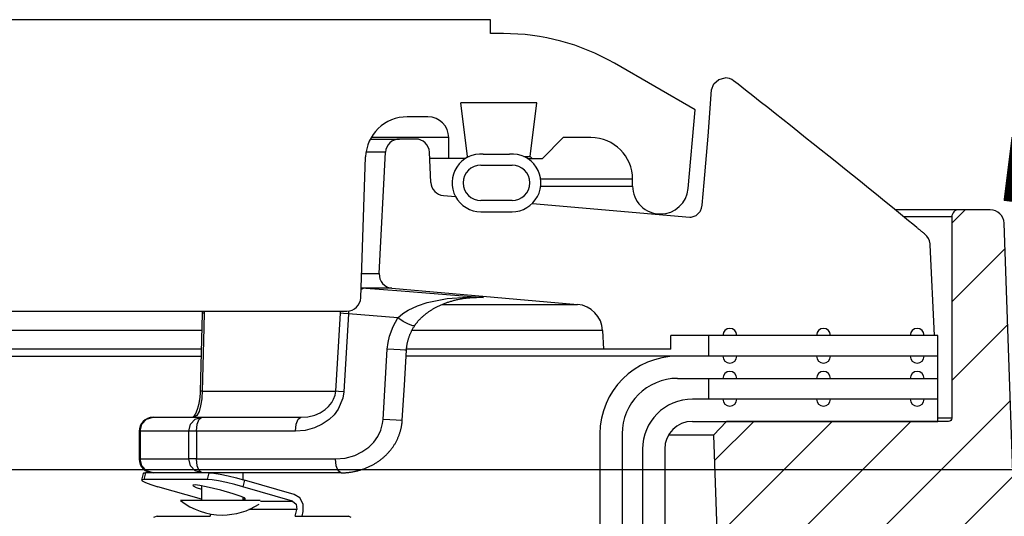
# Model space of a CAD drawing. Extents: x -285 to 5863, y 308 to 3178.
# Tile 413 of 622: x 1833.75 to 1838.18, y 983.81 to 986.04. Entities that reach past the tile are written whole.
import ezdxf

# ---------------------------------------------------------------- set-up
doc = ezdxf.new("R2010")
doc.units = 0
doc.header["$MEASUREMENT"] = 0
for name, color, linetype in [('CONCRETE-HATCH', 2, 'CONTINUOUS'), ('SPILL-BUCKET', 1, 'CONTINUOUS'), ('TANK-SLAB', 6, 'CONTINUOUS')]:
    doc.layers.add(name, color=color, linetype=linetype)
doc.layers.add('FREEZE-LINES', color=8, linetype='CONTINUOUS', plot=False)

msp = doc.modelspace()

# ---------------------------------------------------------------- hatches: boundary and pattern name
at = {"layer": 'CONCRETE-HATCH'}
h = msp.add_hatch(dxfattribs=at)
h.set_pattern_fill('AR-CONC', color=256, scale=2.67, style=0)
h.set_pattern_definition([(50, (721.22, 12.002), (19.15085, -1.67548), [2.0025, -22.0275]), (355, (721.22, 12.002), (-3.70466, 20.08353), [1.602, -17.622]), (100.4514, (722.816, 11.862), (15.44619, 18.40805), [1.70186, -18.7205]), (46.1842, (721.22, 17.342), (28.49534, -4.41936), [3.00375, -33.04125]), (96.6356, (723.594, 16.974), (24.95547, 26.00897), [2.5528, -28.08076]), (351.1842, (721.22, 17.342), (24.9555, 26.00897), [2.403, -26.433]), (21, (723.89, 16.007), (15.93742, -10.74992), [2.0025, -22.0275]), (326, (723.89, 16.007), (6.49652, 19.3615), [1.602, -17.622]), (71.4514, (725.218, 15.111), (22.43394, 8.61158), [1.70186, -18.7205]), (37.5, (721.22, 12.002), (0.324668, 8.888266), [0, -17.4084, 0, -17.889, 0, -17.68875]), (7.5, (721.22, 12.002), (7.023957, 10.53079), [0, -10.1994, 0, -17.0079, 0, -6.74175]), (327.5, (715.266, 12.002), (14.25306, -0.602215), [0, -6.675, 0, -20.826, 0, -27.6345]), (317.5, (712.596, 12.002), (15.57107, 2.6728), [0, -8.6775, 0, -13.8306, 0, -19.6245])])
h.paths.add_polyline_path([(1848.5303, 984.84368), (1838.03509, 984.84368), (1838.03509, 978.19533), (1848.5303, 978.19533)])
at = {"layer": 'SPILL-BUCKET'}
h = msp.add_hatch(dxfattribs=at)
h.set_pattern_fill('ANSI31', scale=2, style=0)
h.set_pattern_definition([(45, (8065.98635, -316.10631), (-0.176776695, 0.176776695), [])])
edge = h.paths.add_edge_path()
edge.add_line((1836.93068, 984.23294), (1836.87248, 984.17052))
edge.add_line((1836.87248, 984.17052), (1836.92194, 982.75407))
edge.add_line((1836.92194, 982.75407), (1837.24725, 982.75407))
edge.add_line((1837.24725, 982.75407), (1837.26469, 983.25351))
edge.add_arc((1837.38957, 983.24919), 0.12496, 90.01861, 178.01856, ccw=False)
edge.add_line((1837.38953, 983.37415), (1838.17637, 983.37415))
edge.add_arc((1838.17639, 983.43663), 0.06248, 269.98072, 361.98074)
edge.add_line((1838.23883, 983.43879), (1838.17994, 985.12513))
edge.add_arc((1838.1175, 985.12293), 0.06248, 2.01864, 90.01862)
edge.add_line((1838.11748, 985.18541), (1837.97564, 985.18541))
edge.add_arc((1837.97565, 985.15417), 0.03124, 90.01957, 180.01957)
edge.add_line((1837.94441, 985.15416), (1837.94441, 984.24793))
edge.add_arc((1837.92911, 984.24824), 0.01531, 268.81278, 358.81278, ccw=False)
edge.add_line((1837.92879, 984.23294), (1836.93068, 984.23294))

# ---------------------------------------------------------------- linework, layer by layer
at = {"layer": 'FREEZE-LINES', "linetype": 'Continuous'}
msp.add_line((1931.90631, 984.01471), (1465.74807, 984.01471), dxfattribs=at)
at = {"layer": 'SPILL-BUCKET', "linetype": 'Continuous'}
for p, q in [((1835.86771, 986.04108), (1831.68307, 986.04108)), ((1835.86771, 985.97862), (1835.86771, 986.04108)), ((1835.9262, 985.97862), (1835.86771, 985.97862)), ((1836.78895, 985.63511), (1836.42586, 985.84474)), ((1836.07626, 985.66634), (1835.7351, 985.66634)), ((1835.76468, 985.42541), (1835.7351, 985.66634)), ((1836.04668, 985.42541), (1836.07626, 985.66634)), ((1835.58665, 985.60388), (1835.49365, 985.60388)), ((1836.75795, 985.28071), (1836.78895, 985.63511)), ((1835.6157, 985.51019), (1835.33138, 985.51019)), ((1835.65158, 985.51019), (1835.6157, 985.51019)), ((1835.67314, 985.51019), (1835.65158, 985.51019)), ((1835.68034, 985.51019), (1835.67314, 985.51019)), ((1835.68034, 985.41651), (1835.68034, 985.51019)), ((1836.10192, 985.41651), (1836.19561, 985.51019)), ((1836.32052, 985.51019), (1836.19561, 985.51019)), ((1835.28428, 984.78975), (1835.30639, 985.42305)), ((1835.75579, 985.41651), (1835.76468, 985.42541)), ((1835.76468, 985.42541), (1835.77273, 985.42541)), ((1835.83588, 985.43606), (1835.9545, 985.43606)), ((1836.01766, 985.42541), (1836.03942, 985.42541)), ((1836.03942, 985.42541), (1836.04668, 985.42541)), ((1836.04668, 985.42541), (1836.05558, 985.41651)), ((1835.756, 985.41651), (1835.59511, 985.41651)), ((1835.82524, 985.38653), (1835.96514, 985.38653)), ((1836.03438, 985.41651), (1836.10192, 985.41651)), ((1836.5079, 985.32282), (1836.50136, 985.32282)), ((1836.50137, 985.29159), (1836.5079, 985.29159)), ((1836.5079, 985.29159), (1836.5079, 985.32282)), ((1835.96514, 985.22664), (1835.82524, 985.22664)), ((1835.82524, 985.17667), (1835.96514, 985.17667)), ((1833.53595, 984.72948), (1835.22186, 984.72948))]:
    msp.add_line(p, q, dxfattribs=at)
at = {"layer": 'SPILL-BUCKET', "color": 1, "linetype": 'Continuous'}
for p, q in [((1836.87342, 985.75301), (1836.89555, 985.77237)), ((1836.89555, 985.77237), (1836.92405, 985.77935)), ((1836.86259, 985.72558), (1836.87342, 985.75301)), ((1836.97252, 985.75826), (1836.96254, 985.76606)), ((1836.9825, 985.75045), (1836.97252, 985.75826)), ((1837.01571, 985.7244), (1836.9825, 985.75045)), ((1836.8478, 985.51678), (1836.86259, 985.72558)), ((1837.04889, 985.69831), (1837.01571, 985.7244)), ((1837.08241, 985.6719), (1837.04889, 985.69831)), ((1837.1159, 985.64547), (1837.08241, 985.6719)), ((1837.14976, 985.6187), (1837.1159, 985.64547)), ((1837.18358, 985.5919), (1837.14976, 985.6187)), ((1837.21778, 985.56474), (1837.18358, 985.5919)), ((1837.25196, 985.53756), (1837.21778, 985.56474)), ((1836.83009, 985.30816), (1836.8478, 985.51678)), ((1837.28653, 985.51001), (1837.25196, 985.53756)), ((1837.32107, 985.48243), (1837.28653, 985.51001)), ((1835.53157, 985.50395), (1835.45855, 985.50395)), ((1837.35615, 985.45436), (1837.32107, 985.48243)), ((1835.36752, 984.89796), (1835.39618, 985.44476)), ((1835.59988, 985.30884), (1835.59397, 985.44421)), ((1837.39121, 985.42627), (1837.35615, 985.45436)), ((1837.42654, 985.3979), (1837.39121, 985.42627)), ((1837.46184, 985.3695), (1837.42654, 985.3979)), ((1837.49743, 985.34082), (1837.46184, 985.3695)), ((1837.53298, 985.31211), (1837.49743, 985.34082)), ((1836.82034, 985.20585), (1836.83009, 985.30816)), ((1837.56884, 985.2831), (1837.53298, 985.31211)), ((1835.65683, 985.24934), (1835.71107, 985.2446)), ((1837.60466, 985.25407), (1837.56884, 985.2831)), ((1837.6408, 985.22474), (1837.60466, 985.25407)), ((1836.05665, 985.21436), (1836.76516, 985.15238)), ((1836.81816, 985.19303), (1836.82034, 985.20585)), ((1837.6769, 985.19538), (1837.6408, 985.22474)), ((1837.74972, 985.13599), (1837.6769, 985.19538)), ((1836.76516, 985.15238), (1836.77119, 985.15246)), ((1836.77119, 985.15246), (1836.79341, 985.16033)), ((1836.79341, 985.16033), (1836.80902, 985.17472)), ((1836.80902, 985.17472), (1836.81112, 985.1777)), ((1836.81112, 985.1777), (1836.81299, 985.18074)), ((1836.81299, 985.18074), (1836.81816, 985.19303)), ((1837.76832, 985.12078), (1837.74972, 985.13599)), ((1837.78692, 985.10555), (1837.76832, 985.12078)), ((1837.7874, 985.10515), (1837.78691, 985.10555)), ((1837.7879, 985.10474), (1837.7874, 985.10515)), ((1837.79032, 985.10276), (1837.7879, 985.10474)), ((1837.79272, 985.1008), (1837.79032, 985.10276)), ((1837.79505, 985.09889), (1837.79272, 985.1008)), ((1837.79738, 985.09699), (1837.79505, 985.09889)), ((1837.79963, 985.09515), (1837.79738, 985.09699)), ((1837.80188, 985.09332), (1837.79963, 985.09515)), ((1837.80407, 985.09154), (1837.80188, 985.09332)), ((1837.80625, 985.08976), (1837.80407, 985.09154)), ((1837.80837, 985.08804), (1837.80625, 985.08976)), ((1837.81047, 985.08634), (1837.80837, 985.08804)), ((1837.81247, 985.08471), (1837.81047, 985.08634)), ((1837.81445, 985.08311), (1837.81247, 985.08471)), ((1837.81634, 985.08157), (1837.81445, 985.08311)), ((1837.81822, 985.08005), (1837.81634, 985.08157)), ((1837.82003, 985.07859), (1837.81822, 985.08005)), ((1837.82181, 985.07715), (1837.82003, 985.07859)), ((1837.82252, 985.07656), (1837.82181, 985.07715)), ((1837.82324, 985.07599), (1837.82252, 985.07656)), ((1837.84628, 985.03199), (1837.84624, 985.03255)), ((1837.84633, 985.03144), (1837.84628, 985.03199)), ((1837.84644, 985.03015), (1837.84633, 985.03144)), ((1837.84655, 985.02891), (1837.84644, 985.03015)), ((1837.8467, 985.02718), (1837.84655, 985.02891)), ((1837.86634, 984.62017), (1837.8467, 985.02718)), ((1835.42445, 984.83247), (1836.2592, 984.75944)), ((1836.37305, 984.64154), (1836.37744, 984.55771)), ((1837.88196, 984.62017), (1836.67965, 984.62017)), ((1836.67965, 984.55771), (1836.67965, 984.62017)), ((1837.88196, 984.33287), (1837.88196, 984.62017)), ((1836.67965, 984.55771), (1836.37744, 984.55771)), ((1837.88196, 984.52649), (1836.71043, 984.52649)), ((1836.71043, 984.42655), (1837.88196, 984.42655)), ((1837.88198, 984.33287), (1836.77709, 984.33287)), ((1837.88198, 984.23294), (1837.88198, 984.33287)), ((1836.77709, 984.23294), (1837.88198, 984.23294)), ((1836.36067, 984.17672), (1836.36067, 983.74985)), ((1836.4606, 984.17672), (1836.4606, 983.74985)), ((1836.55224, 984.10802), (1836.55224, 969.91046)), ((1836.65217, 984.10802), (1836.65217, 969.91046))]:
    msp.add_line(p, q, dxfattribs=at)
at = {"layer": 'SPILL-BUCKET', "color": 7}
for p, q in [((1835.32804, 985.50395), (1835.45855, 985.50395)), ((1835.39618, 985.44476), (1835.30842, 985.44476)), ((1837.97564, 985.18541), (1837.68912, 985.18541)), ((1837.94441, 985.15418), (1837.72741, 985.15418)), ((1835.28808, 984.89796), (1835.36752, 984.89796)), ((1835.42445, 984.83247), (1835.28577, 984.83247)), ((1835.65061, 984.75944), (1836.25921, 984.75944)), ((1836.37305, 984.64154), (1835.51424, 984.64154)), ((1836.37744, 984.55771), (1835.49025, 984.55771)), ((1836.71043, 984.52649), (1835.48841, 984.52649)), ((1837.94442, 984.24793), (1837.88198, 984.24793)), ((1836.87248, 984.17052), (1836.66893, 984.17052))]:
    msp.add_line(p, q, dxfattribs=at)
at = {"layer": 'SPILL-BUCKET', "color": 7, "linetype": 'Continuous'}
for p, q in [((1836.50136, 985.32282), (1836.09404, 985.32282)), ((1836.09419, 985.29159), (1836.50137, 985.29159)), ((1834.56878, 984.64154), (1823.37056, 984.64154)), ((1836.85141, 984.52649), (1836.85141, 984.62017)), ((1834.56668, 984.55771), (1823.36617, 984.55771)), ((1823.21023, 984.52649), (1834.56637, 984.52649)), ((1836.85141, 984.33287), (1836.85141, 984.42655))]:
    msp.add_line(p, q, dxfattribs=at)
at = {"layer": 'SPILL-BUCKET', "color": 8, "linetype": 'Continuous'}
for p, q in [((1835.29499, 984.83106), (1835.28559, 984.82706)), ((1835.30755, 984.83247), (1835.29499, 984.83106)), ((1835.30755, 984.83247), (1835.46593, 984.82001)), ((1835.46593, 984.82001), (1835.83731, 984.79027)), ((1835.49736, 984.73311), (1835.54, 984.7531)), ((1835.54, 984.7531), (1835.58371, 984.76771)), ((1835.58371, 984.76771), (1835.67393, 984.78597)), ((1835.63342, 984.75163), (1835.63665, 984.75319)), ((1835.63665, 984.75319), (1835.63997, 984.75474)), ((1835.63997, 984.75474), (1835.64329, 984.75625)), ((1835.64329, 984.75625), (1835.64668, 984.75776)), ((1835.64668, 984.75776), (1835.65009, 984.75922)), ((1835.65009, 984.75922), (1835.65358, 984.76069)), ((1835.65358, 984.76069), (1835.65708, 984.76212)), ((1835.65708, 984.76212), (1835.6608, 984.76359)), ((1835.6608, 984.76359), (1835.66453, 984.76503)), ((1835.66453, 984.76503), (1835.66811, 984.76636)), ((1835.66811, 984.76636), (1835.6717, 984.76766)), ((1835.6717, 984.76766), (1835.67534, 984.76894)), ((1835.67393, 984.78597), (1835.76459, 984.79248)), ((1835.67534, 984.76894), (1835.67897, 984.77018)), ((1835.67897, 984.77018), (1835.68267, 984.77139)), ((1835.68267, 984.77139), (1835.68635, 984.77257)), ((1835.68635, 984.77257), (1835.6901, 984.77372)), ((1835.6901, 984.77372), (1835.69385, 984.77483)), ((1835.69385, 984.77483), (1835.69766, 984.77592)), ((1835.69766, 984.77592), (1835.70147, 984.77697)), ((1835.70147, 984.77697), (1835.70534, 984.77799)), ((1835.70534, 984.77799), (1835.70921, 984.77897)), ((1835.70921, 984.77897), (1835.71316, 984.77993)), ((1835.71316, 984.77993), (1835.7171, 984.78084)), ((1835.7171, 984.78084), (1835.72112, 984.78173)), ((1835.72112, 984.78173), (1835.72514, 984.78258)), ((1835.72514, 984.78258), (1835.72924, 984.7834)), ((1835.72924, 984.7834), (1835.73334, 984.78418)), ((1835.73334, 984.78418), (1835.73752, 984.78493)), ((1835.73752, 984.78493), (1835.7417, 984.78564)), ((1835.7417, 984.78564), (1835.74597, 984.78633)), ((1835.74597, 984.78633), (1835.75022, 984.78696)), ((1835.75022, 984.78696), (1835.75427, 984.78752)), ((1835.75427, 984.78752), (1835.7583, 984.78804)), ((1835.7583, 984.78804), (1835.76249, 984.78855)), ((1835.76249, 984.78855), (1835.76668, 984.789)), ((1835.76459, 984.79248), (1835.83674, 984.79031)), ((1835.76668, 984.789), (1835.7709, 984.78942)), ((1835.7709, 984.78942), (1835.7751, 984.78979)), ((1835.7751, 984.78979), (1835.77932, 984.79012)), ((1835.77932, 984.79012), (1835.78354, 984.79041)), ((1835.81153, 984.79027), (1835.78174, 984.79027)), ((1835.78354, 984.79041), (1835.78777, 984.79065)), ((1835.78777, 984.79065), (1835.792, 984.79085)), ((1835.792, 984.79085), (1835.79624, 984.79102)), ((1835.79624, 984.79102), (1835.80047, 984.79113)), ((1835.80047, 984.79113), (1835.80267, 984.79116)), ((1835.80267, 984.79116), (1835.80487, 984.79118)), ((1835.83688, 984.7903), (1835.80492, 984.79026)), ((1835.83731, 984.79027), (1835.81153, 984.79027)), ((1835.83674, 984.79031), (1835.83731, 984.79027)), ((1835.83731, 984.79027), (1835.83688, 984.7903)), ((1834.5707, 984.71857), (1834.56632, 984.54323)), ((1834.57299, 984.71952), (1834.5707, 984.71857)), ((1834.57071, 984.71876), (1834.5707, 984.71867)), ((1834.5707, 984.71867), (1834.5707, 984.71857)), ((1834.57071, 984.72948), (1834.57075, 984.72717)), ((1834.57075, 984.72087), (1834.57071, 984.71876)), ((1834.57075, 984.72717), (1834.57077, 984.72507)), ((1834.57077, 984.72297), (1834.57075, 984.72087)), ((1834.57077, 984.72507), (1834.57077, 984.72297)), ((1834.57962, 984.72028), (1834.57299, 984.71952)), ((1834.57962, 984.72028), (1834.57648, 984.59563)), ((1834.5797, 984.72946), (1834.57962, 984.72028)), ((1835.17924, 984.49424), (1835.19286, 984.72028)), ((1835.19286, 984.72028), (1835.19379, 984.72927)), ((1835.2061, 984.71884), (1835.19286, 984.72028)), ((1835.22945, 984.71701), (1835.2061, 984.71884)), ((1835.22945, 984.71701), (1835.20828, 984.36633)), ((1835.22997, 984.72394), (1835.22945, 984.71701)), ((1835.45205, 984.6996), (1835.22945, 984.71701)), ((1835.23079, 984.73012), (1835.22997, 984.72394)), ((1835.45205, 984.6996), (1835.4737, 984.71804)), ((1835.4737, 984.71804), (1835.49736, 984.73311)), ((1835.56465, 984.7065), (1835.56653, 984.70814)), ((1835.56653, 984.70814), (1835.5684, 984.70976)), ((1835.5684, 984.70976), (1835.57036, 984.71141)), ((1835.57036, 984.71141), (1835.57233, 984.71303)), ((1835.57233, 984.71303), (1835.57451, 984.71481)), ((1835.57451, 984.71481), (1835.5767, 984.71655)), ((1835.5767, 984.71655), (1835.57897, 984.7183)), ((1835.57897, 984.7183), (1835.58124, 984.72003)), ((1835.58124, 984.72003), (1835.5836, 984.72179)), ((1835.5836, 984.72179), (1835.58596, 984.72351)), ((1835.58596, 984.72351), (1835.58843, 984.72526)), ((1835.58843, 984.72526), (1835.59091, 984.72698)), ((1835.59091, 984.72698), (1835.5935, 984.72875)), ((1835.5935, 984.72875), (1835.5961, 984.73048)), ((1835.5961, 984.73048), (1835.59884, 984.73226)), ((1835.59884, 984.73226), (1835.60159, 984.734)), ((1835.60159, 984.734), (1835.60451, 984.73581)), ((1835.60451, 984.73581), (1835.60743, 984.73758)), ((1835.60743, 984.73758), (1835.60996, 984.73908)), ((1835.60996, 984.73908), (1835.6125, 984.74056)), ((1835.6125, 984.74056), (1835.61513, 984.74206)), ((1835.61513, 984.74206), (1835.61777, 984.74353)), ((1835.61777, 984.74353), (1835.62084, 984.7452)), ((1835.62084, 984.7452), (1835.6239, 984.74682)), ((1835.6239, 984.74682), (1835.62704, 984.74845)), ((1835.62704, 984.74845), (1835.63019, 984.75004)), ((1835.63019, 984.75004), (1835.63342, 984.75163)), ((1835.42963, 984.65956), (1835.45205, 984.6996)), ((1835.47607, 984.68297), (1835.45205, 984.6996)), ((1835.50005, 984.67), (1835.47607, 984.68297)), ((1835.51873, 984.66355), (1835.50005, 984.67)), ((1835.52799, 984.66505), (1835.51873, 984.66355)), ((1835.52583, 984.66175), (1835.52754, 984.66436)), ((1835.52754, 984.66436), (1835.52777, 984.6647)), ((1835.52777, 984.6647), (1835.52799, 984.66504)), ((1835.52799, 984.66505), (1835.52802, 984.66509)), ((1835.52802, 984.66509), (1835.52804, 984.66513)), ((1835.52804, 984.66513), (1835.52918, 984.66683)), ((1835.52918, 984.66683), (1835.53032, 984.66848)), ((1835.53032, 984.66848), (1835.53152, 984.67018)), ((1835.53152, 984.67018), (1835.53272, 984.67185)), ((1835.53272, 984.67185), (1835.53394, 984.67351)), ((1835.53394, 984.67351), (1835.53518, 984.67516)), ((1835.53518, 984.67516), (1835.53646, 984.67682)), ((1835.53646, 984.67682), (1835.53775, 984.67846)), ((1835.53775, 984.67846), (1835.5391, 984.68013)), ((1835.5391, 984.68013), (1835.54045, 984.68177)), ((1835.54045, 984.68177), (1835.54186, 984.68346)), ((1835.54186, 984.68346), (1835.54328, 984.68511)), ((1835.54328, 984.68511), (1835.54478, 984.68681)), ((1835.54478, 984.68681), (1835.54628, 984.68848)), ((1835.54628, 984.68848), (1835.54786, 984.6902)), ((1835.54786, 984.6902), (1835.54946, 984.69189)), ((1835.54946, 984.69189), (1835.55115, 984.69365)), ((1835.55115, 984.69365), (1835.55284, 984.69538)), ((1835.55284, 984.69538), (1835.55466, 984.69719)), ((1835.55466, 984.69719), (1835.55648, 984.69896)), ((1835.55648, 984.69896), (1835.55843, 984.70083)), ((1835.55843, 984.70083), (1835.5604, 984.70266)), ((1835.5604, 984.70266), (1835.56252, 984.7046)), ((1835.56252, 984.7046), (1835.56465, 984.7065)), ((1835.41394, 984.61728), (1835.42963, 984.65956)), ((1835.50371, 984.61778), (1835.50478, 984.62058)), ((1835.50478, 984.62058), (1835.50589, 984.62337)), ((1835.50589, 984.62337), (1835.50704, 984.62614)), ((1835.50704, 984.62614), (1835.50825, 984.62895)), ((1835.50825, 984.62895), (1835.50949, 984.63173)), ((1835.50949, 984.63173), (1835.51077, 984.63451)), ((1835.51077, 984.63451), (1835.51209, 984.63727)), ((1835.51209, 984.63727), (1835.51345, 984.64003)), ((1835.51345, 984.64003), (1835.51485, 984.64278)), ((1835.51485, 984.64278), (1835.5163, 984.64553)), ((1835.5163, 984.64553), (1835.51779, 984.64825)), ((1835.51779, 984.64825), (1835.51932, 984.65099)), ((1835.51932, 984.65099), (1835.52089, 984.6537)), ((1835.52089, 984.6537), (1835.52251, 984.65641)), ((1835.52251, 984.65641), (1835.52416, 984.6591)), ((1835.52416, 984.6591), (1835.52583, 984.66175)), ((1834.57648, 984.59563), (1834.57077, 984.3696)), ((1835.40381, 984.55774), (1835.40722, 984.58762)), ((1835.40722, 984.58762), (1835.41394, 984.61728)), ((1835.49232, 984.57487), (1835.4928, 984.57776)), ((1835.4928, 984.57776), (1835.49332, 984.58063)), ((1835.49332, 984.58063), (1835.49388, 984.58352)), ((1835.49388, 984.58352), (1835.49447, 984.58639)), ((1835.49447, 984.58639), (1835.49511, 984.58927)), ((1835.49511, 984.58927), (1835.49579, 984.59214)), ((1835.49579, 984.59214), (1835.49651, 984.595)), ((1835.49651, 984.595), (1835.49726, 984.59785)), ((1835.49726, 984.59785), (1835.49806, 984.60071)), ((1835.49806, 984.60071), (1835.4989, 984.60356)), ((1835.4989, 984.60356), (1835.49978, 984.60643)), ((1835.49978, 984.60643), (1835.50071, 984.60928)), ((1835.50071, 984.60928), (1835.50167, 984.61212)), ((1835.50167, 984.61212), (1835.50267, 984.61496)), ((1835.50267, 984.61496), (1835.50371, 984.61778)), ((1834.56632, 984.54323), (1834.56193, 984.36789)), ((1835.38498, 984.24141), (1835.40381, 984.55774)), ((1835.43376, 984.55585), (1835.40381, 984.55774)), ((1835.46228, 984.5544), (1835.43376, 984.55585)), ((1835.48265, 984.55374), (1835.46228, 984.5544)), ((1835.48065, 984.39587), (1835.49005, 984.55403)), ((1835.49005, 984.55403), (1835.48265, 984.55374)), ((1835.49007, 984.55403), (1835.49017, 984.55578)), ((1835.49017, 984.55578), (1835.49029, 984.55753)), ((1835.49029, 984.55753), (1835.49053, 984.56043)), ((1835.49053, 984.56043), (1835.49081, 984.56333)), ((1835.49081, 984.56333), (1835.49113, 984.56622)), ((1835.49113, 984.56622), (1835.49149, 984.56911)), ((1835.49149, 984.56911), (1835.49189, 984.57199)), ((1835.49189, 984.57199), (1835.49232, 984.57487)), ((1835.17172, 984.3696), (1835.17924, 984.49424)), ((1834.56131, 984.35438), (1834.56116, 984.35222)), ((1834.56145, 984.35655), (1834.56131, 984.35438)), ((1834.56158, 984.35874), (1834.56145, 984.35655)), ((1834.56168, 984.36093), (1834.56158, 984.35874)), ((1834.56178, 984.36313), (1834.56168, 984.36093)), ((1834.56186, 984.36534), (1834.56178, 984.36313)), ((1834.56189, 984.36661), (1834.56186, 984.36534)), ((1834.56192, 984.36789), (1834.56189, 984.36661)), ((1834.5642, 984.36883), (1834.56193, 984.36789)), ((1834.57077, 984.3696), (1834.5642, 984.36883)), ((1834.57077, 984.3696), (1834.56916, 984.33891)), ((1834.57077, 984.3696), (1834.69961, 984.3696)), ((1834.69961, 984.3696), (1834.81731, 984.3696)), ((1834.81731, 984.3696), (1834.9236, 984.3696)), ((1834.9236, 984.3696), (1835.01824, 984.3696)), ((1835.01824, 984.3696), (1835.10102, 984.3696)), ((1835.10102, 984.3696), (1835.17172, 984.3696)), ((1835.1687, 984.35076), (1835.17064, 984.36001)), ((1835.17064, 984.36001), (1835.17172, 984.3696)), ((1835.18498, 984.36815), (1835.17172, 984.3696)), ((1835.20828, 984.36633), (1835.18498, 984.36815)), ((1835.20828, 984.36633), (1835.20407, 984.33807)), ((1835.47123, 984.2377), (1835.48065, 984.39587)), ((1834.55483, 984.30918), (1834.55439, 984.30731)), ((1834.55526, 984.31108), (1834.55483, 984.30918)), ((1834.55567, 984.31297), (1834.55526, 984.31108)), ((1834.55607, 984.31488), (1834.55567, 984.31297)), ((1834.55645, 984.3168), (1834.55607, 984.31488)), ((1834.55683, 984.31874), (1834.55645, 984.3168)), ((1834.5572, 984.32072), (1834.55683, 984.31874)), ((1834.55755, 984.32273), (1834.5572, 984.32072)), ((1834.5579, 984.32478), (1834.55755, 984.32273)), ((1834.55824, 984.32685), (1834.5579, 984.32478)), ((1834.55856, 984.32893), (1834.55824, 984.32685)), ((1834.55887, 984.33103), (1834.55856, 984.32893)), ((1834.55916, 984.33307), (1834.55887, 984.33103)), ((1834.55943, 984.33512), (1834.55916, 984.33307)), ((1834.5597, 984.33723), (1834.55943, 984.33512)), ((1834.55995, 984.33936), (1834.5597, 984.33723)), ((1834.56019, 984.34148), (1834.55995, 984.33936)), ((1834.56041, 984.34362), (1834.56019, 984.34148)), ((1834.56062, 984.34576), (1834.56041, 984.34362)), ((1834.56082, 984.34791), (1834.56062, 984.34576)), ((1834.561, 984.35006), (1834.56082, 984.34791)), ((1834.56116, 984.35222), (1834.561, 984.35006)), ((1834.56869, 984.33411), (1834.56401, 984.3036)), ((1834.56916, 984.33891), (1834.56869, 984.33411)), ((1835.1399, 984.30021), (1835.15374, 984.31747)), ((1835.15374, 984.31747), (1835.16239, 984.33299)), ((1835.16239, 984.33299), (1835.1687, 984.35076)), ((1835.20407, 984.33807), (1835.18324, 984.28813)), ((1834.53891, 984.26488), (1834.53833, 984.26385)), ((1834.5395, 984.26596), (1834.53891, 984.26488)), ((1834.54009, 984.26707), (1834.5395, 984.26596)), ((1834.54068, 984.26823), (1834.54009, 984.26707)), ((1834.54128, 984.26943), (1834.54068, 984.26823)), ((1834.54188, 984.27065), (1834.54128, 984.26943)), ((1834.54248, 984.27192), (1834.54188, 984.27065)), ((1834.54308, 984.27322), (1834.54248, 984.27192)), ((1834.54368, 984.27457), (1834.54308, 984.27322)), ((1834.54427, 984.27594), (1834.54368, 984.27457)), ((1834.54487, 984.27734), (1834.54427, 984.27594)), ((1834.54546, 984.27878), (1834.54487, 984.27734)), ((1834.54604, 984.28025), (1834.54546, 984.27878)), ((1834.54662, 984.28174), (1834.54604, 984.28025)), ((1834.5472, 984.28327), (1834.54662, 984.28174)), ((1834.55693, 984.2782), (1834.54683, 984.25892)), ((1834.54777, 984.28483), (1834.5472, 984.28327)), ((1834.54833, 984.28642), (1834.54777, 984.28483)), ((1834.54889, 984.28802), (1834.54833, 984.28642)), ((1834.54943, 984.28966), (1834.54889, 984.28802)), ((1834.54997, 984.29132), (1834.54943, 984.28966)), ((1834.5505, 984.29301), (1834.54997, 984.29132)), ((1834.55102, 984.29472), (1834.5505, 984.29301)), ((1834.55154, 984.29646), (1834.55102, 984.29472)), ((1834.55204, 984.29821), (1834.55154, 984.29646)), ((1834.55253, 984.29999), (1834.55204, 984.29821)), ((1834.55301, 984.30179), (1834.55253, 984.29999)), ((1834.55349, 984.30361), (1834.55301, 984.30179)), ((1834.55395, 984.30544), (1834.55349, 984.30361)), ((1834.55439, 984.30731), (1834.55395, 984.30544)), ((1834.56401, 984.3036), (1834.55693, 984.2782)), ((1835.07708, 984.26134), (1835.10121, 984.27158)), ((1835.10121, 984.27158), (1835.12432, 984.28625)), ((1835.12432, 984.28625), (1835.1399, 984.30021)), ((1835.18324, 984.28813), (1835.16458, 984.26293)), ((1834.29962, 984.21999), (1834.32074, 984.24285)), ((1834.32074, 984.24285), (1834.34959, 984.25122)), ((1834.34959, 984.25122), (1834.56881, 984.25122)), ((1834.51883, 984.21999), (1834.53995, 984.24285)), ((1834.52933, 984.2514), (1834.52912, 984.2512)), ((1834.52966, 984.25173), (1834.52933, 984.2514)), ((1834.53002, 984.25211), (1834.52966, 984.25173)), ((1834.53039, 984.25251), (1834.53002, 984.25211)), ((1834.53079, 984.25295), (1834.53039, 984.25251)), ((1834.53121, 984.25343), (1834.53079, 984.25295)), ((1834.53164, 984.25395), (1834.53121, 984.25343)), ((1834.5321, 984.2545), (1834.53164, 984.25395)), ((1834.53256, 984.2551), (1834.5321, 984.2545)), ((1834.53305, 984.25572), (1834.53256, 984.2551)), ((1834.53355, 984.25639), (1834.53305, 984.25572)), ((1834.53404, 984.25708), (1834.53355, 984.25639)), ((1834.53455, 984.25779), (1834.53404, 984.25708)), ((1834.54683, 984.25892), (1834.53412, 984.25122)), ((1834.53505, 984.25853), (1834.53455, 984.25779)), ((1834.53557, 984.25931), (1834.53505, 984.25853)), ((1834.5361, 984.26013), (1834.53557, 984.25931)), ((1834.53664, 984.26099), (1834.5361, 984.26013)), ((1834.5372, 984.2619), (1834.53664, 984.26099)), ((1834.53776, 984.26286), (1834.5372, 984.2619)), ((1834.53833, 984.26385), (1834.53776, 984.26286)), ((1834.53995, 984.24285), (1834.56881, 984.25122)), ((1834.54811, 984.21999), (1834.55685, 984.24285)), ((1834.55685, 984.24285), (1834.56881, 984.25122)), ((1834.56881, 984.25122), (1835.0143, 984.25122)), ((1834.9936, 984.21999), (1835.00234, 984.24285)), ((1835.00234, 984.24285), (1835.0143, 984.25122)), ((1835.0143, 984.25122), (1835.04567, 984.25365)), ((1835.04567, 984.25365), (1835.07708, 984.26134)), ((1835.14237, 984.24131), (1835.11154, 984.21999)), ((1835.16458, 984.26293), (1835.14237, 984.24131)), ((1835.3747, 984.19299), (1835.38303, 984.22409)), ((1835.38303, 984.22409), (1835.38498, 984.24141)), ((1835.41494, 984.23952), (1835.38498, 984.24141)), ((1835.44347, 984.23807), (1835.41494, 984.23952)), ((1835.46383, 984.23742), (1835.44347, 984.23807)), ((1835.47123, 984.2377), (1835.46383, 984.23742)), ((1835.46942, 984.21954), (1835.46984, 984.22267)), ((1835.46984, 984.22267), (1835.47021, 984.2258)), ((1835.47021, 984.2258), (1835.47054, 984.22893)), ((1835.47054, 984.22893), (1835.47083, 984.23206)), ((1835.47083, 984.23206), (1835.47107, 984.23518)), ((1835.47107, 984.23518), (1835.47115, 984.23644)), ((1835.47115, 984.23644), (1835.47121, 984.2377)), ((1834.28713, 984.18876), (1834.28713, 984.06385)), ((1834.28834, 984.18876), (1834.28713, 984.18876)), ((1834.29189, 984.18876), (1834.28834, 984.18876)), ((1834.29189, 984.18876), (1834.29962, 984.21999)), ((1834.29189, 984.18876), (1834.29189, 984.06385)), ((1834.5111, 984.18876), (1834.29189, 984.18876)), ((1834.5111, 984.18876), (1834.51883, 984.21999)), ((1834.5111, 984.06385), (1834.5111, 984.18876)), ((1834.52464, 984.18876), (1834.5111, 984.18876)), ((1834.5449, 984.18876), (1834.52464, 984.18876)), ((1834.5449, 984.18876), (1834.54811, 984.21999)), ((1834.5449, 984.18876), (1834.5449, 984.06385)), ((1834.9904, 984.18876), (1834.5449, 984.18876)), ((1834.9904, 984.18876), (1834.9936, 984.21999)), ((1835.03484, 984.19263), (1834.9904, 984.18876)), ((1835.07695, 984.20394), (1835.03484, 984.19263)), ((1835.11154, 984.21999), (1835.07695, 984.20394)), ((1835.36092, 984.16422), (1835.3747, 984.19299)), ((1835.45797, 984.17339), (1835.45903, 984.1764)), ((1835.45903, 984.1764), (1835.46005, 984.17942)), ((1835.46005, 984.17942), (1835.46103, 984.18246)), ((1835.46103, 984.18246), (1835.46196, 984.18551)), ((1835.46196, 984.18551), (1835.46286, 984.18857)), ((1835.46286, 984.18857), (1835.46371, 984.19163)), ((1835.46371, 984.19163), (1835.46451, 984.1947)), ((1835.46451, 984.1947), (1835.46528, 984.19779)), ((1835.46528, 984.19779), (1835.466, 984.20087)), ((1835.466, 984.20087), (1835.46668, 984.20397)), ((1835.46668, 984.20397), (1835.46731, 984.20708)), ((1835.46731, 984.20708), (1835.4679, 984.21019)), ((1835.4679, 984.21019), (1835.46845, 984.2133)), ((1835.46845, 984.2133), (1835.46896, 984.21642)), ((1835.46896, 984.21642), (1835.46942, 984.21954)), ((1835.32083, 984.11705), (1835.34267, 984.13886)), ((1835.34267, 984.13886), (1835.36092, 984.16422)), ((1835.43699, 984.1298), (1835.43868, 984.1326)), ((1835.43868, 984.1326), (1835.44033, 984.13543)), ((1835.44033, 984.13543), (1835.44195, 984.13827)), ((1835.44195, 984.13827), (1835.44352, 984.14113)), ((1835.44352, 984.14113), (1835.44505, 984.14401)), ((1835.44505, 984.14401), (1835.44653, 984.1469)), ((1835.44653, 984.1469), (1835.44798, 984.1498)), ((1835.44798, 984.1498), (1835.44937, 984.15269)), ((1835.44937, 984.15269), (1835.45072, 984.15561)), ((1835.45072, 984.15561), (1835.45203, 984.15852)), ((1835.45203, 984.15852), (1835.45329, 984.16146)), ((1835.45329, 984.16146), (1835.45452, 984.16441)), ((1835.45452, 984.16441), (1835.45571, 984.16739)), ((1835.45571, 984.16739), (1835.45686, 984.17038)), ((1835.45686, 984.17038), (1835.45797, 984.17339)), ((1835.25707, 984.07956), (1835.28995, 984.09522)), ((1835.28995, 984.09522), (1835.32083, 984.11705)), ((1835.40225, 984.08537), (1835.40459, 984.08779)), ((1835.40459, 984.08779), (1835.4069, 984.09025)), ((1835.4069, 984.09025), (1835.40915, 984.09269)), ((1835.40915, 984.09269), (1835.41137, 984.09517)), ((1835.41137, 984.09517), (1835.41357, 984.0977)), ((1835.41357, 984.0977), (1835.41574, 984.10026)), ((1835.41574, 984.10026), (1835.41787, 984.10284)), ((1835.41787, 984.10284), (1835.41996, 984.10544)), ((1835.41996, 984.10544), (1835.42201, 984.10806)), ((1835.42201, 984.10806), (1835.42402, 984.11071)), ((1835.42402, 984.11071), (1835.42599, 984.11337)), ((1835.42599, 984.11337), (1835.42793, 984.11607)), ((1835.42793, 984.11607), (1835.42983, 984.11878)), ((1835.42983, 984.11878), (1835.43169, 984.12153)), ((1835.43169, 984.12153), (1835.43349, 984.12426)), ((1835.43349, 984.12426), (1835.43526, 984.12702)), ((1835.43526, 984.12702), (1835.43699, 984.1298)), ((1834.28834, 984.06385), (1834.28713, 984.06385)), ((1834.29189, 984.06385), (1834.28834, 984.06385)), ((1834.29189, 984.06385), (1834.5111, 984.06385)), ((1834.29962, 984.03262), (1834.29189, 984.06385)), ((1834.52464, 984.06385), (1834.5111, 984.06385)), ((1834.51883, 984.03262), (1834.5111, 984.06385)), ((1834.5449, 984.06385), (1834.52464, 984.06385)), ((1834.5449, 984.06385), (1835.17051, 984.06385)), ((1834.54811, 984.03262), (1834.5449, 984.06385)), ((1835.17051, 984.06385), (1835.21379, 984.06763)), ((1835.17372, 984.03262), (1835.17051, 984.06385)), ((1835.21379, 984.06763), (1835.25707, 984.07956)), ((1835.34773, 984.04268), (1835.35075, 984.0445)), ((1835.35075, 984.0445), (1835.35375, 984.04637)), ((1835.35375, 984.04637), (1835.3567, 984.04826)), ((1835.3567, 984.04826), (1835.35963, 984.05018)), ((1835.35963, 984.05018), (1835.36254, 984.05214)), ((1835.36254, 984.05214), (1835.36542, 984.05415)), ((1835.36542, 984.05415), (1835.36827, 984.05618)), ((1835.36827, 984.05618), (1835.37109, 984.05825)), ((1835.37109, 984.05825), (1835.37387, 984.06035)), ((1835.37387, 984.06035), (1835.37663, 984.06248)), ((1835.37663, 984.06248), (1835.37935, 984.06464)), ((1835.37935, 984.06464), (1835.38205, 984.06684)), ((1835.38205, 984.06684), (1835.3847, 984.06906)), ((1835.3847, 984.06906), (1835.38732, 984.07131)), ((1835.38732, 984.07131), (1835.3899, 984.07359)), ((1835.3899, 984.07359), (1835.39245, 984.0759)), ((1835.39245, 984.0759), (1835.39495, 984.07823)), ((1835.39495, 984.07823), (1835.39743, 984.08059)), ((1835.39743, 984.08059), (1835.39985, 984.08296)), ((1835.39985, 984.08296), (1835.40225, 984.08537)), ((1834.30601, 983.99908), (1834.29854, 983.96891)), ((1834.32074, 984.00976), (1834.29962, 984.03262)), ((1834.30601, 983.99908), (1834.30876, 984.00081)), ((1834.31579, 984.00139), (1834.30832, 983.97122)), ((1834.30876, 984.00081), (1834.31579, 984.00139)), ((1834.60261, 984.00139), (1834.31579, 984.00139)), ((1834.34959, 984.00139), (1834.32074, 984.00976)), ((1834.56881, 984.00139), (1834.34959, 984.00139)), ((1834.53995, 984.00976), (1834.51883, 984.03262)), ((1834.56881, 984.00139), (1834.53995, 984.00976)), ((1834.55685, 984.00976), (1834.54811, 984.03262)), ((1834.56881, 984.00139), (1834.55685, 984.00976)), ((1834.59514, 983.97122), (1834.60261, 984.00139)), ((1834.60261, 984.00139), (1834.62283, 983.99981)), ((1835.19442, 984.00139), (1834.60261, 984.00139)), ((1834.62283, 983.99981), (1834.652, 983.99522)), ((1834.75459, 983.97115), (1834.75459, 984.00139)), ((1835.18247, 984.00976), (1835.17372, 984.03262)), ((1835.19442, 984.00139), (1835.18247, 984.00976)), ((1835.1959, 984.00142), (1835.19832, 984.00143)), ((1835.19832, 984.00143), (1835.20074, 984.00146)), ((1835.20074, 984.00146), (1835.20451, 984.00155)), ((1835.20451, 984.00155), (1835.20827, 984.0017)), ((1835.20827, 984.0017), (1835.21202, 984.00189)), ((1835.21202, 984.00189), (1835.21576, 984.00212)), ((1835.21576, 984.00212), (1835.21948, 984.0024)), ((1835.21948, 984.0024), (1835.22319, 984.00272)), ((1835.22319, 984.00272), (1835.2269, 984.00308)), ((1835.2269, 984.00308), (1835.23061, 984.00349)), ((1835.23061, 984.00349), (1835.23433, 984.00395)), ((1835.23433, 984.00395), (1835.23805, 984.00445)), ((1835.23805, 984.00445), (1835.24174, 984.00499)), ((1835.24174, 984.00499), (1835.24542, 984.00558)), ((1835.24542, 984.00558), (1835.24909, 984.00622)), ((1835.24909, 984.00622), (1835.25274, 984.00689)), ((1835.25274, 984.00689), (1835.25638, 984.00761)), ((1835.25638, 984.00761), (1835.26001, 984.00838)), ((1835.26001, 984.00838), (1835.26362, 984.00918)), ((1835.26362, 984.00918), (1835.26722, 984.01003)), ((1835.26722, 984.01003), (1835.27081, 984.01093)), ((1835.27081, 984.01093), (1835.27438, 984.01186)), ((1835.27438, 984.01186), (1835.27794, 984.01284)), ((1835.27794, 984.01284), (1835.28149, 984.01387)), ((1835.28149, 984.01387), (1835.28503, 984.01494)), ((1835.28503, 984.01494), (1835.28856, 984.01605)), ((1835.28856, 984.01605), (1835.29204, 984.01719)), ((1835.29204, 984.01719), (1835.2955, 984.01838)), ((1835.2955, 984.01838), (1835.29894, 984.01961)), ((1835.29894, 984.01961), (1835.30236, 984.02087)), ((1835.30236, 984.02087), (1835.30576, 984.02218)), ((1835.30576, 984.02218), (1835.30914, 984.02353)), ((1835.30914, 984.02353), (1835.3125, 984.02492)), ((1835.3125, 984.02492), (1835.31584, 984.02635)), ((1835.31584, 984.02635), (1835.31914, 984.02782)), ((1835.31914, 984.02782), (1835.32244, 984.02933)), ((1835.32244, 984.02933), (1835.32569, 984.03087)), ((1835.32569, 984.03087), (1835.32893, 984.03245)), ((1835.32893, 984.03245), (1835.33213, 984.03406)), ((1835.33213, 984.03406), (1835.33532, 984.03572)), ((1835.33532, 984.03572), (1835.33846, 984.0374)), ((1835.33846, 984.0374), (1835.34158, 984.03913)), ((1835.34158, 984.03913), (1835.34466, 984.04089)), ((1835.34466, 984.04089), (1835.34773, 984.04268)), ((1834.30832, 983.97122), (1834.29901, 983.96964)), ((1834.29901, 983.96964), (1834.30152, 983.96505)), ((1834.30152, 983.96505), (1834.3156, 983.9579)), ((1834.59514, 983.97122), (1834.30832, 983.97122)), ((1834.3156, 983.9579), (1834.33989, 983.94889)), ((1834.61537, 983.96964), (1834.59514, 983.97122)), ((1834.64453, 983.96505), (1834.61537, 983.96964)), ((1834.67976, 983.9579), (1834.64453, 983.96505)), ((1834.652, 983.99522), (1834.68723, 983.98806)), ((1834.71763, 983.94889), (1834.67976, 983.9579)), ((1834.68723, 983.98806), (1834.7251, 983.97905)), ((1834.7251, 983.97905), (1834.76188, 983.96906)), ((1834.76188, 983.96906), (1834.75442, 983.93889)), ((1834.98483, 983.9044), (1834.76188, 983.96906)), ((1834.33989, 983.94889), (1834.37199, 983.93889)), ((1834.56772, 983.88213), (1834.37199, 983.93889)), ((1834.53918, 983.94686), (1834.52878, 983.94609)), ((1834.52878, 983.94609), (1834.53048, 983.94217)), ((1834.53048, 983.94217), (1834.54408, 983.93564)), ((1834.56029, 983.9444), (1834.53918, 983.94686)), ((1834.54408, 983.93564), (1834.56772, 983.92738)), ((1834.58929, 983.93903), (1834.56029, 983.9444)), ((1834.56772, 983.94317), (1834.56772, 983.87648)), ((1834.62226, 983.93147), (1834.58929, 983.93903)), ((1834.65479, 983.92273), (1834.62226, 983.93147)), ((1834.71053, 983.90656), (1834.65479, 983.92273)), ((1834.75442, 983.93889), (1834.71763, 983.94889)), ((1834.97669, 983.87443), (1834.75442, 983.93889)), ((1834.48061, 983.87648), (1834.47379, 983.87648)), ((1834.5006, 983.87648), (1834.48061, 983.87648)), ((1834.53228, 983.87648), (1834.5006, 983.87648)), ((1834.57336, 983.87648), (1834.53228, 983.87648)), ((1834.62083, 983.87648), (1834.57336, 983.87648)), ((1834.67125, 983.87648), (1834.62083, 983.87648)), ((1834.72092, 983.87648), (1834.67125, 983.87648)), ((1834.74125, 983.89677), (1834.71053, 983.90656)), ((1834.76625, 983.87648), (1834.72092, 983.87648)), ((1834.76062, 983.88864), (1834.74125, 983.89677)), ((1834.75459, 983.87648), (1834.75459, 983.89155)), ((1834.7546, 983.88242), (1834.76534, 983.88357)), ((1834.76534, 983.88357), (1834.76062, 983.88864)), ((1834.80391, 983.87648), (1834.76625, 983.87648)), ((1834.83117, 983.87648), (1834.80391, 983.87648)), ((1834.83392, 983.87443), (1834.97669, 983.87443)), ((1834.97669, 983.87443), (1834.99421, 983.85988)), ((1835.0107, 983.88823), (1834.98483, 983.9044)), ((1835.02563, 983.86023), (1835.0107, 983.88823)), ((1834.9971, 983.83618), (1834.78084, 983.83618)), ((1834.98963, 983.80602), (1834.9971, 983.83618)), ((1834.99421, 983.85988), (1834.9971, 983.83618)), ((1835.02022, 983.80602), (1835.02563, 983.82791)), ((1835.02563, 983.82791), (1835.02563, 983.86023)), ((1834.36819, 983.80602), (1834.35196, 983.80011)), ((1834.36819, 983.80602), (1834.60721, 983.80602)), ((1834.60721, 983.80602), (1834.60966, 983.81593)), ((1834.98963, 983.80602), (1835.22864, 983.80602)), ((1835.24195, 983.80011), (1835.22864, 983.80602))]:
    msp.add_line(p, q, dxfattribs=at)
at = {"layer": 'SPILL-BUCKET', "color": 2, "linetype": 'Continuous'}
msp.add_lwpolyline([(1836.93068, 984.23294), (1836.87248, 984.17052), (1836.92194, 982.75407), (1837.24725, 982.75407), (1837.26469, 983.25351, -0.404026), (1837.38953, 983.37415), (1838.17637, 983.37415, 0.4244749), (1838.23883, 983.43879), (1838.17994, 985.12513, 0.4040261), (1838.11748, 985.18541), (1837.97564, 985.18541, 0.4142136), (1837.94441, 985.15416), (1837.94441, 984.24793, -0.4142136), (1837.92879, 984.23294), (1836.93068, 984.23294)], format="xyb", dxfattribs=at)
at = {"layer": 'SPILL-BUCKET', "linetype": 'Continuous'}
for centre, radius, start, end in [((1835.9262, 984.97931), 0.99932, 60, 90), ((1835.49365, 985.41651), 0.18737, 90, 178), ((1835.58665, 985.51019), 0.09369, 0, 90), ((1836.32052, 985.32282), 0.18737, 0, 90), ((1835.82524, 985.30658), 0.12991, 85.29948, 270), ((1835.96514, 985.30658), 0.12991, 270, 94.70052), ((1835.82524, 985.30658), 0.07995, 90, 270), ((1835.96514, 985.30658), 0.07995, 270, 90), ((1836.63281, 985.29159), 0.12492, 180.00063, 270.31894), ((1836.63351, 985.29159), 0.12491, 270, 355), ((1835.22186, 984.79193), 0.06246, 270, 358)]:
    msp.add_arc(centre, radius, start, end, dxfattribs=at)
at = {"layer": 'SPILL-BUCKET', "color": 1, "linetype": 'Continuous'}
for centre, radius, start, end in [((1836.92405, 985.71689), 0.06246, 51.94462, 90), ((1835.45855, 985.44149), 0.06246, 90, 177), ((1835.53157, 985.44149), 0.06246, 2.5, 90), ((1835.66227, 985.31156), 0.06246, 182.5, 265), ((1837.78399, 985.0274), 0.06246, 4.71704, 51.07081), ((1835.42989, 984.89469), 0.06246, 177, 265), ((1836.24831, 984.635), 0.12491, 3, 85), ((1836.71043, 984.17672), 0.34976, 90, 180), ((1836.71043, 984.17672), 0.24983, 90, 180), ((1836.77709, 984.10802), 0.22485, 90, 180), ((1836.77709, 984.10802), 0.12491, 90, 180)]:
    msp.add_arc(centre, radius, start, end, dxfattribs=at)
at = {"layer": 'SPILL-BUCKET', "color": 7, "linetype": 'Continuous'}
for centre, start, end in [((1836.9451, 984.62017), 0, 180), ((1837.36668, 984.62017), 0, 180), ((1837.78827, 984.62017), 0, 180), ((1836.9451, 984.52649), 180, 0), ((1837.36668, 984.52649), 180, 0), ((1837.78827, 984.52649), 180, 0), ((1836.9451, 984.42655), 0, 180), ((1837.36668, 984.42655), 0, 180), ((1837.78827, 984.42655), 0, 180), ((1836.9451, 984.33287), 180, 0), ((1837.36668, 984.33287), 180, 0), ((1837.78827, 984.33287), 180, 0)]:
    msp.add_arc(centre, 0.03123, start, end, dxfattribs=at)
at = {"layer": 'SPILL-BUCKET', "color": 8, "linetype": 'Continuous'}
for centre, radius, start, end in [((1834.34959, 984.18876), 0.06246, 90, 180), ((1834.34959, 984.06385), 0.06246, 180, 270), ((1834.66116, 984.11424), 0.30273, 231.76055, 270.00016), ((1834.66116, 984.11424), 0.30273, 270.00016, 303.15721)]:
    msp.add_arc(centre, radius, start, end, dxfattribs=at)
at = {"layer": 'TANK-SLAB', "const_width": 0.29}
msp.add_lwpolyline([(1838.19485, 985.36982), (1842.18919, 984.87053), (1844.65631, 984.87053), (1848.62884, 985.35951)], dxfattribs=at)

doc.saveas('drawing.dxf')
